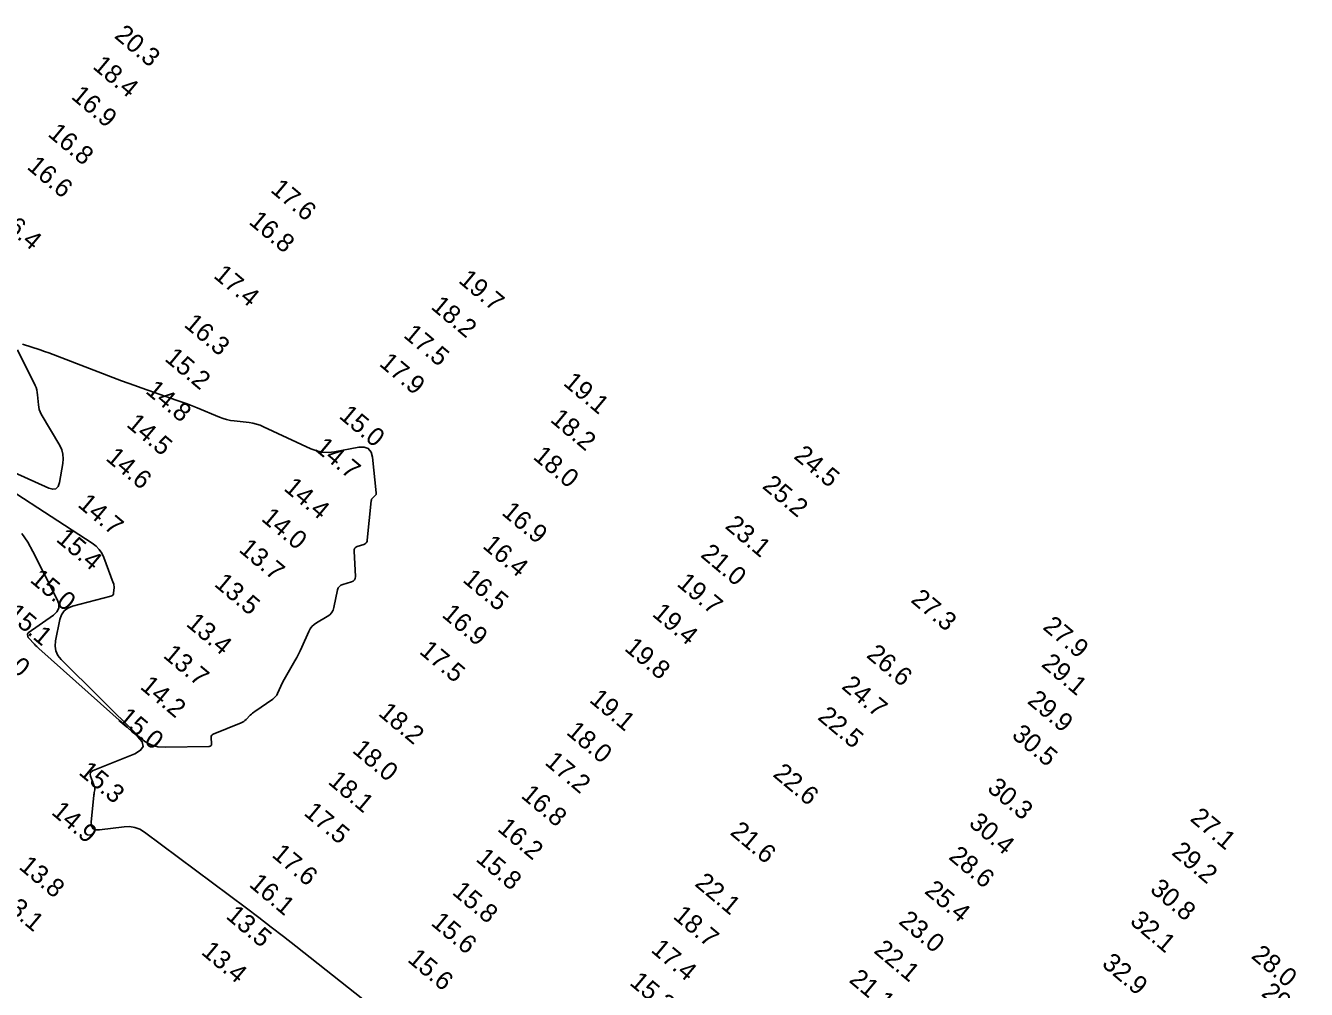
# Model space of a CAD drawing. Extents: x 988130 to 1132882, y 654656 to 841453.
# Drawn here: x 1061680 to 1062026.9, y 742059.2 to 742320.1 of the extents above; entities that cross this region are included whole.
import ezdxf

# ---------------------------------------------------------------- set-up
doc = ezdxf.new("R2010")
doc.units = 0
doc.layers.add('V-TOPO-MAJR', color=7, linetype='Continuous')
doc.layers.add('V-TOPO-SOUN', color=7, linetype='Continuous')

msp = doc.modelspace()

# ---------------------------------------------------------------- linework, layer by layer
at = {"layer": 'V-TOPO-MAJR'}
for points in [[(1061679.14, 742233.87), (1061683.93, 742232.34), (1061685.13, 742231.95), (1061686.32, 742231.55), (1061687.5, 742231.12), (1061688.68, 742230.68), (1061706.03, 742224.01), (1061707.79, 742223.34), (1061709.56, 742222.69), (1061711.33, 742222.06), (1061713.11, 742221.44), (1061721.07, 742218.7), (1061722.42, 742218.22), (1061723.77, 742217.72), (1061725.12, 742217.2), (1061726.45, 742216.66), (1061732.53, 742214.16), (1061733.49, 742213.8), (1061734.47, 742213.51), (1061735.47, 742213.29), (1061736.48, 742213.14), (1061740.57, 742212.67), (1061741.58, 742212.52), (1061742.57, 742212.28), (1061743.54, 742211.97), (1061744.48, 742211.57), (1061757.31, 742205.58), (1061758.85, 742204.99), (1061760.42, 742204.67), (1061762.02, 742204.59), (1061763.66, 742204.77), (1061770.27, 742206.01), (1061771.73, 742206.07), (1061772.83, 742205.64), (1061773.57, 742204.71), (1061773.93, 742203.29), (1061774.96, 742193.68), (1061774.97, 742193.45), (1061774.92, 742193.25), (1061774.82, 742193.07), (1061774.68, 742192.9), (1061774.01, 742192.26), (1061773.86, 742192.09), (1061773.74, 742191.91), (1061773.67, 742191.7), (1061773.63, 742191.48), (1061772.57, 742180.89), (1061772.48, 742180.47), (1061772.28, 742180.12), (1061771.98, 742179.86), (1061771.59, 742179.68), (1061769.81, 742179.1), (1061769.42, 742178.92), (1061769.15, 742178.66), (1061769, 742178.31), (1061768.96, 742177.89), (1061769.33, 742171.06), (1061769.29, 742170.51), (1061769.09, 742170.08), (1061768.74, 742169.75), (1061768.24, 742169.53), (1061765.92, 742168.89), (1061765.4, 742168.67), (1061764.99, 742168.35), (1061764.69, 742167.92), (1061764.51, 742167.39), (1061763.52, 742162.66), (1061763.28, 742161.89), (1061762.9, 742161.22), (1061762.38, 742160.65), (1061761.73, 742160.17), (1061758.82, 742158.49), (1061758.15, 742158.02), (1061757.56, 742157.47), (1061757.08, 742156.83), (1061756.69, 742156.11), (1061754.83, 742151.88), (1061754.39, 742150.92), (1061753.93, 742149.98), (1061753.44, 742149.05), (1061752.93, 742148.14), (1061750.06, 742143.17), (1061749.81, 742142.71), (1061749.56, 742142.25), (1061749.33, 742141.78), (1061749.11, 742141.3), (1061748.26, 742139.38), (1061748.02, 742138.93), (1061747.73, 742138.52), (1061747.38, 742138.15), (1061746.97, 742137.83), (1061742.13, 742134.49), (1061741.79, 742134.25), (1061741.48, 742134), (1061741.17, 742133.73), (1061740.88, 742133.45), (1061739.73, 742132.28), (1061739.43, 742132.01), (1061739.11, 742131.77), (1061738.77, 742131.57), (1061738.4, 742131.4), (1061730.86, 742128.35), (1061730.56, 742128.18), (1061730.35, 742127.95), (1061730.25, 742127.66), (1061730.24, 742127.31), (1061730.39, 742125.8), (1061730.38, 742125.47), (1061730.26, 742125.23), (1061730.04, 742125.09), (1061729.71, 742125.03), (1061717.88, 742124.79), (1061715.86, 742124.94), (1061713.99, 742125.47), (1061712.28, 742126.38), (1061710.71, 742127.67), (1061689.66, 742148.58), (1061688.78, 742149.67), (1061688.24, 742150.87), (1061688.03, 742152.16), (1061688.15, 742153.56), (1061689.32, 742159.35), (1061689.75, 742160.66), (1061690.47, 742161.7), (1061691.47, 742162.48), (1061692.76, 742162.98), (1061703.12, 742165.67), (1061703.42, 742165.79), (1061703.64, 742165.97), (1061703.79, 742166.23), (1061703.86, 742166.55), (1061703.97, 742167.95), (1061703.98, 742168.3), (1061703.95, 742168.65), (1061703.88, 742168.99), (1061703.78, 742169.32), (1061701.23, 742176.12), (1061700.69, 742177.3), (1061699.98, 742178.35), (1061699.11, 742179.27), (1061698.08, 742180.06), (1061653.56, 742208.9)], [(1061659.06, 742207.19), (1061686.31, 742194.93), (1061687.39, 742194.62), (1061688.23, 742194.77), (1061688.82, 742195.38), (1061689.18, 742196.45), (1061690.11, 742201.63), (1061690.23, 742202.9), (1061690.13, 742204.14), (1061689.8, 742205.34), (1061689.25, 742206.49), (1061684.27, 742215), (1061683.96, 742215.59), (1061683.73, 742216.21), (1061683.57, 742216.85), (1061683.48, 742217.51), (1061683.27, 742220.2), (1061683.19, 742220.87), (1061683.04, 742221.51), (1061682.84, 742222.15), (1061682.57, 742222.76), (1061677.85, 742232.37)], [(1061771.35, 742056.58), (1061753.17, 742070.95), (1061749.86, 742073.55), (1061746.53, 742076.12), (1061743.19, 742078.67), (1061739.83, 742081.2), (1061712.21, 742101.82), (1061710.94, 742102.6), (1061709.6, 742103.1), (1061708.18, 742103.32), (1061706.69, 742103.26), (1061700.06, 742102.39), (1061698.98, 742102.4), (1061698.24, 742102.77), (1061697.85, 742103.5), (1061697.8, 742104.58), (1061698.5, 742111.75), (1061698.53, 742111.94), (1061698.55, 742112.14), (1061698.58, 742112.33), (1061698.61, 742112.52), (1061698.76, 742113.29), (1061698.78, 742113.48), (1061698.78, 742113.67), (1061698.75, 742113.86), (1061698.69, 742114.04), (1061697.61, 742116.95), (1061697.49, 742117.46), (1061697.57, 742117.88), (1061697.83, 742118.22), (1061698.28, 742118.48), (1061709.57, 742123.04), (1061711.16, 742123.96), (1061711.83, 742125.03), (1061711.56, 742126.27), (1061710.37, 742127.67), (1061683.64, 742151.49), (1061683.33, 742151.78), (1061683.02, 742152.07), (1061682.71, 742152.38), (1061682.42, 742152.69), (1061680.83, 742154.39), (1061680.75, 742154.48), (1061680.7, 742154.59), (1061680.65, 742154.7), (1061680.63, 742154.82), (1061680.57, 742155.32), (1061680.57, 742155.44), (1061680.6, 742155.55), (1061680.66, 742155.64), (1061680.75, 742155.72), (1061687.56, 742160.57), (1061688.5, 742161.46), (1061688.99, 742162.46), (1061689.02, 742163.58), (1061688.6, 742164.8), (1061682, 742177.77), (1061680.59, 742180.28), (1061678.98, 742182.65)]]:
    msp.add_lwpolyline(points, dxfattribs=at)

# ---------------------------------------------------------------- texts
at = {"layer": 'V-TOPO-SOUN'}
for s, p in [('20.3 ', (1061703.81, 742317.05)), ('18.4 ', (1061697.94, 742308.74)), ('16.9 ', (1061692.1, 742300.62)), ('16.8 ', (1061685.79, 742290.45)), ('16.6 ', (1061680.13, 742281.57)), ('17.6 ', (1061746.09, 742275.35)), ('16.4 ', (1061671.76, 742267.45)), ('16.8 ', (1061740.22, 742266.69)), ('17.4 ', (1061730.67, 742252.11)), ('19.7 ', (1061796.99, 742250.81)), ('18.2 ', (1061789.55, 742243.69)), ('16.3 ', (1061722.67, 742238.85)), ('17.5 ', (1061782.1, 742236)), ('15.2 ', (1061717.43, 742229.65)), ('17.9 ', (1061775.53, 742228.29)), ('14.8 ', (1061712.27, 742220.87)), ('19.1 ', (1061825.39, 742223.03)), ('15.0 ', (1061764.63, 742214.13)), ('18.2 ', (1061821.84, 742213.13)), ('14.5 ', (1061707.09, 742211.81)), ('14.6 ', (1061701.49, 742202.69)), ('14.7 ', (1061758.05, 742205.38)), ('18.0 ', (1061817.19, 742203.06)), ('24.5 ', (1061887.81, 742203.21)), ('14.4 ', (1061749.7, 742194.54)), ('25.2 ', (1061879.28, 742195.14)), ('14.7 ', (1061693.86, 742190.14)), ('14.0 ', (1061743.59, 742186.34)), ('16.9 ', (1061808.7, 742187.96)), ('23.1 ', (1061869.2, 742184.29)), ('15.4 ', (1061688.04, 742180.74)), ('16.4 ', (1061803.52, 742178.95)), ('13.7 ', (1061737.52, 742177.95)), ('21.0 ', (1061862.56, 742176.54)), ('15.0 ', (1061680.96, 742169.74)), ('13.5 ', (1061730.86, 742168.63)), ('16.5 ', (1061798.14, 742169.76)), ('19.7 ', (1061856.14, 742168.7)), ('27.3 ', (1061919.5, 742164.31)), ('15.1 ', (1061674.61, 742160.33)), ('13.4 ', (1061723.25, 742157.83)), ('16.9 ', (1061792.51, 742160.29)), ('19.4 ', (1061849.46, 742160.52)), ('27.9 ', (1061955.25, 742156.97)), ('14.0 ', (1061668.58, 742151.85)), ('19.8 ', (1061841.95, 742151.21)), ('13.7 ', (1061717.03, 742149.3)), ('17.5 ', (1061786.39, 742150.38)), ('26.6 ', (1061907.48, 742149.35)), ('29.1 ', (1061954.85, 742146.88)), ('14.2 ', (1061710.78, 742140.84)), ('24.7 ', (1061900.75, 742140.88)), ('19.1 ', (1061832.45, 742137.26)), ('29.9 ', (1061951.04, 742136.92)), ('18.2 ', (1061775.29, 742133.62)), ('15.0 ', (1061704.75, 742132.21)), ('22.5 ', (1061894.27, 742132.55)), ('18.0 ', (1061826.2, 742128.51)), ('30.5 ', (1061946.83, 742127.65)), ('18.0 ', (1061768.24, 742123.6)), ('17.2 ', (1061820.37, 742120.34)), ('15.3 ', (1061694.16, 742117.65)), ('22.6 ', (1061882.15, 742117.12)), ('18.1 ', (1061761.67, 742115.12)), ('30.3 ', (1061940.18, 742113.22)), ('16.8 ', (1061813.95, 742111.35)), ('14.9 ', (1061686.76, 742106.86)), ('17.5 ', (1061755.12, 742106.64)), ('27.1 ', (1061995.13, 742105.11)), ('16.2 ', (1061807.54, 742102.37)), ('30.4 ', (1061935.2, 742103.77)), ('21.6 ', (1061870.57, 742101.39)), ('17.6 ', (1061746.45, 742095.33)), ('28.6 ', (1061929.75, 742094.74)), ('29.2 ', (1061990.14, 742095.93)), ('13.8 ', (1061677.95, 742092.09)), ('15.8 ', (1061801.7, 742094.19)), ('16.1 ', (1061740.28, 742087.31)), ('15.8 ', (1061795.29, 742085.2)), ('22.1 ', (1061860.99, 742087.49)), ('25.4 ', (1061923.2, 742085.47)), ('30.8 ', (1061984.27, 742085.86)), ('13.1 ', (1061672.32, 742082.97)), ('13.5 ', (1061734.01, 742078.7)), ('18.7 ', (1061855.11, 742078.66)), ('15.6 ', (1061789.55, 742076.87)), ('23.0 ', (1061916.21, 742077.23)), ('32.1 ', (1061978.84, 742077.23)), ('13.4 ', (1061727.33, 742069)), ('17.4 ', (1061849.12, 742069.59)), ('22.1 ', (1061909.49, 742069.36)), ('28.0 ', (1062011.69, 742067.93)), ('15.6 ', (1061783.19, 742066.97)), ('32.9 ', (1061971.23, 742065.74)), ('15.3 ', (1061843.35, 742060.7)), ('21.1 ', (1061902.78, 742061.43)), ('29.2 ', (1062014.42, 742057.77))]:
    msp.add_text(s, height=5, rotation=320, dxfattribs=at).set_placement(p)

doc.saveas('drawing.dxf')
